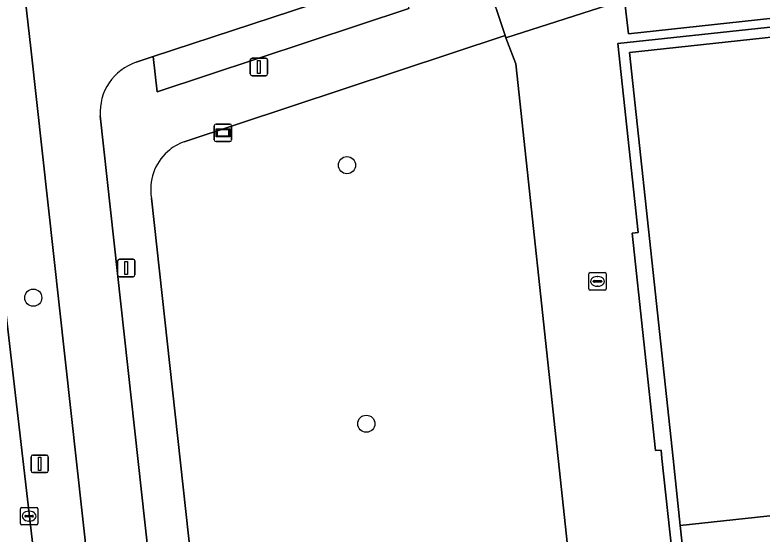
# Model space of a CAD drawing. Extents: x 161248 to 161848, y 384871 to 385383.
# Drawn here: x 161291.73 to 161334.46, y 384995.67 to 385025.36 of the extents above; entities that cross this region are included whole.
import ezdxf

# ---------------------------------------------------------------- set-up
doc = ezdxf.new("R2010")
doc.units = 0
for name, color, linetype in [('IMGEO_Berm_groen', 7, 'Continuous'), ('IMGEO_Boom', 7, 'Continuous'), ('IMGEO_Fietspad_gesloten', 7, 'Continuous'), ('IMGEO_Groenvoorziening', 7, 'Continuous'), ('IMGEO_Kolk', 7, 'Continuous'), ('IMGEO_Lichtmast', 7, 'Continuous'), ('IMGEO_OVBaan_gesloten', 7, 'Continuous'), ('IMGEO_Pand', 7, 'Continuous'), ('IMGEO_Rijbaan_lokaal_open', 7, 'Continuous'), ('IMGEO_Verklikker', 7, 'Continuous'), ('IMGEO_Voetpad_open', 7, 'Continuous')]:
    doc.layers.add(name, color=color, linetype=linetype)

msp = doc.modelspace()

# ---------------------------------------------------------------- linework, layer by layer
at = {"layer": 'IMGEO_Berm_groen'}
for points in [[(161256.654, 385321.916), (161257.172, 385317.445), (161257.661, 385313.23), (161259.702, 385295.859), (161261.967, 385276.513), (161264.604, 385254.141), (161265.807, 385244.078), (161266.037, 385241.979), (161266.267, 385239.966), (161268.56, 385218.577), (161268.655, 385216.841), (161268.939, 385214.138), (161270.794, 385196.453), (161276.441, 385144.086), (161283.784, 385075.774), (161285.879, 385056.617), (161288.02, 385037.301), (161290.772, 385012.005), (161294.901, 384976.402), (161297.066, 384956.529), (161299.154, 384937.372), (161301.048, 384920.049), (161301.427, 384916.232), (161301.431, 384916.18)], [(161304.405, 384916.554), (161304.284, 384917.771), (161304.157, 384919.005), (161298.845, 384967.161), (161292.634, 385023.456), (161286.649, 385075.675), (161279.435, 385144.415)]]:
    msp.add_lwpolyline(points, dxfattribs=at)
at = {"layer": 'IMGEO_Boom'}
for centre in [(161310.719, 385016.771), (161292.775, 385009.191), (161311.824, 385001.98)]:
    msp.add_circle(centre, 0.489, dxfattribs=at)
at = {"layer": 'IMGEO_Fietspad_gesloten'}
for points in [[(161255.931, 385327.627), (161256.339, 385324.574), (161264.625, 385325.002), (161264.745, 385322.761), (161265.427, 385312.935), (161265.987, 385305.638), (161266.061, 385304.636), (161266.954, 385291.9), (161268.918, 385265.585), (161269.728, 385255.799), (161270.412, 385243.981), (161271.091, 385227.08), (161272.519, 385207.639), (161273.278, 385201.438), (161279.435, 385144.415), (161286.649, 385075.675), (161292.634, 385023.456), (161298.845, 384967.161), (161304.157, 384919.005), (161304.284, 384917.771), (161304.405, 384916.554)], [(161298.664, 385022.656), (161299.64, 385022.987), (161313.246, 385027.475)], [(161307.877, 384916.52), (161307.68, 384918.693), (161302.317, 384967.561), (161296.601, 385019.596)]]:
    msp.add_lwpolyline(points, dxfattribs=at)
msp.add_arc((161299.625, 385019.783), 3.03, 108.4953, 183.5303, dxfattribs=at)
at = {"layer": 'IMGEO_Groenvoorziening'}
for points in [[(161339.611, 385030.125), (161337.82, 385030.002), (161327.299, 385026.481), (161326.594, 385026.253), (161326.818, 385024.285), (161335.778, 385025.258), (161335.826, 385024.754), (161343.3, 385025.559), (161343.203, 385026.481)], [(161313.246, 385027.475), (161299.64, 385022.987), (161299.857, 385020.957), (161314.26, 385025.739)], [(161322.803, 385000), (161320.382, 385022.568), (161319.802, 385024.058), (161319.76, 385024.192), (161301.415, 385018.109)], [(161299.534, 385014.89), (161304.674, 384968.077), (161307.552, 384941.643), (161310.226, 384917.077)], [(161336.989, 384921.31), (161339.374, 384924.535), (161341.413, 384923.282), (161352.732, 384938.592), (161353.067, 384939.032), (161349.538, 384938.768), (161349.844, 384936.245), (161348.022, 384934.003), (161333.73, 384932.332), (161329.539, 384937.213), (161322.803, 385000)]]:
    msp.add_lwpolyline(points, dxfattribs=at)
for centre, radius, start, end in [((161302.369, 385015.399), 2.873, 109.3968, 131.8817), ((161302.365, 385015.393), 2.875, 131.73, 190.0682)]:
    msp.add_arc(centre, radius, start, end, dxfattribs=at)
at = {"layer": 'IMGEO_Kolk'}
for p, q in [((161324.551, 385009.696), (161324.551, 385010.548)), ((161324.626, 385010.622), (161325.478, 385010.622)), ((161325.039, 385010.402), (161325.064, 385010.402)), ((161325.552, 385010.548), (161325.552, 385009.696)), ((161324.81, 385010.116), (161324.81, 385010.128)), ((161325.248, 385010.079), (161324.85, 385010.079)), ((161324.853, 385010.165), (161325.251, 385010.165)), ((161325.294, 385010.128), (161325.294, 385010.116)), ((161325.478, 385009.622), (161324.626, 385009.622)), ((161325.062, 385009.842), (161325.037, 385009.842)), ((161292.036, 384996.269), (161292.036, 384997.121)), ((161292.111, 384997.195), (161292.963, 384997.195)), ((161293.037, 384997.121), (161293.037, 384996.269)), ((161292.295, 384996.689), (161292.295, 384996.701)), ((161292.733, 384996.652), (161292.335, 384996.652)), ((161292.338, 384996.738), (161292.736, 384996.738)), ((161292.524, 384996.975), (161292.549, 384996.975)), ((161292.779, 384996.701), (161292.779, 384996.689)), ((161292.963, 384996.195), (161292.111, 384996.195)), ((161292.547, 384996.415), (161292.522, 384996.415))]:
    msp.add_line(p, q, dxfattribs=at)
for points in [[(161324.551, 385009.696), (161324.551, 385010.548)], [(161324.626, 385010.622), (161325.478, 385010.622)], [(161325.552, 385010.548), (161325.552, 385009.696)], [(161325.478, 385009.622), (161324.626, 385009.622)], [(161292.036, 384996.269), (161292.036, 384997.121)], [(161292.111, 384997.195), (161292.963, 384997.195)], [(161293.037, 384997.121), (161293.037, 384996.269)], [(161292.963, 384996.195), (161292.111, 384996.195)]]:
    msp.add_lwpolyline(points, dxfattribs=at)
for centre, radius, start, end in [((161324.628, 385010.546), 0.0765, 91.552, 178.448), ((161324.628, 385010.546), 0.0765, 91.552, 178.448), ((161325.476, 385010.546), 0.0765, 1.552, 88.448), ((161325.476, 385010.546), 0.0765, 1.552, 88.448), ((161324.85, 385010.125), 0.0403, 85.8775, 175.7526), ((161324.847, 385010.115), 0.0366, 178.938, 274.7102), ((161325.251, 385010.122), 0.043, 264.8664, 352.4533), ((161325.255, 385010.127), 0.0386, 1.7309, 96.639), ((161324.628, 385009.698), 0.0765, 181.552, 268.448), ((161324.628, 385009.698), 0.0765, 181.552, 268.448), ((161325.476, 385009.698), 0.0765, 271.552, 358.448), ((161325.476, 385009.698), 0.0765, 271.552, 358.448), ((161292.113, 384997.119), 0.0765, 91.552, 178.448), ((161292.113, 384997.119), 0.0765, 91.552, 178.448), ((161292.961, 384997.119), 0.0765, 1.552, 88.448), ((161292.961, 384997.119), 0.0765, 1.552, 88.448), ((161292.335, 384996.698), 0.0403, 85.8775, 175.7526), ((161292.332, 384996.688), 0.0366, 178.938, 274.7102), ((161292.736, 384996.695), 0.043, 264.8664, 352.4533), ((161292.74, 384996.7), 0.0386, 1.7309, 96.639), ((161292.113, 384996.271), 0.0765, 181.552, 268.448), ((161292.113, 384996.271), 0.0765, 181.552, 268.448), ((161292.961, 384996.271), 0.0765, 271.552, 358.448), ((161292.961, 384996.271), 0.0765, 271.552, 358.448)]:
    msp.add_arc(centre, radius, start, end, dxfattribs=at)
for centre, major_axis, ratio, start_param, end_param in [((161325.038, 385010.122), (-0.387, 0.002), 0.722429, 4.712389, 7.853982), ((161325.063, 385010.122), (-0.39, 0.002), 0.717154, 1.570796, 4.712389), ((161292.523, 384996.695), (-0.387, 0.002), 0.722429, 4.712389, 7.853982), ((161292.548, 384996.695), (-0.39, 0.002), 0.717154, 1.570796, 4.712389)]:
    msp.add_ellipse(centre, major_axis=major_axis, ratio=ratio, start_param=start_param, end_param=end_param, dxfattribs=at)
at = {"layer": 'IMGEO_Lichtmast'}
for p, q in [((161305.186, 385021.99), (161305.186, 385022.79)), ((161305.186, 385022.79), (161305.186, 385021.99)), ((161305.286, 385022.89), (161306.076, 385022.89)), ((161306.076, 385022.89), (161305.286, 385022.89)), ((161306.176, 385022.79), (161306.176, 385021.99)), ((161306.176, 385021.99), (161306.176, 385022.79)), ((161306.076, 385021.89), (161305.286, 385021.89)), ((161305.286, 385021.89), (161306.076, 385021.89)), ((161297.601, 385010.492), (161297.601, 385011.292)), ((161297.601, 385011.292), (161297.601, 385010.492)), ((161297.701, 385011.392), (161298.491, 385011.392)), ((161298.491, 385011.392), (161297.701, 385011.392)), ((161298.591, 385011.292), (161298.591, 385010.492)), ((161298.591, 385010.492), (161298.591, 385011.292)), ((161298.491, 385010.392), (161297.701, 385010.392)), ((161297.701, 385010.392), (161298.491, 385010.392)), ((161292.645, 384999.284), (161292.645, 385000.084)), ((161292.645, 385000.084), (161292.645, 384999.284)), ((161292.745, 385000.184), (161293.535, 385000.184)), ((161293.535, 385000.184), (161292.745, 385000.184)), ((161293.635, 385000.084), (161293.635, 384999.284)), ((161293.635, 384999.284), (161293.635, 385000.084)), ((161293.535, 384999.184), (161292.745, 384999.184)), ((161292.745, 384999.184), (161293.535, 384999.184))]:
    msp.add_line(p, q, dxfattribs=at)
for points in [[(161305.606, 385022.765), (161305.756, 385022.765), (161305.756, 385022.015), (161305.606, 385022.015), (161305.606, 385022.765)], [(161298.021, 385011.267), (161298.171, 385011.267), (161298.171, 385010.517), (161298.021, 385010.517), (161298.021, 385011.267)], [(161293.065, 385000.059), (161293.215, 385000.059), (161293.215, 384999.309), (161293.065, 384999.309), (161293.065, 385000.059)]]:
    msp.add_lwpolyline(points, dxfattribs=at)
for centre, start, end in [((161305.286, 385022.79), 90, 180), ((161305.286, 385022.79), 90, 180), ((161306.076, 385022.79), 0, 90), ((161306.076, 385022.79), 360, 90), ((161305.286, 385021.99), 180, 270), ((161305.286, 385021.99), 180, 270), ((161306.076, 385021.99), 270, 0), ((161306.076, 385021.99), 270, 0), ((161297.701, 385011.292), 90, 180), ((161297.701, 385011.292), 90, 180), ((161298.491, 385011.292), 0, 90), ((161298.491, 385011.292), 360, 90), ((161297.701, 385010.492), 180, 270), ((161297.701, 385010.492), 180, 270), ((161298.491, 385010.492), 270, 0), ((161298.491, 385010.492), 270, 0), ((161292.745, 385000.084), 90, 180), ((161292.745, 385000.084), 90, 180), ((161293.535, 385000.084), 0, 90), ((161293.535, 385000.084), 360, 90), ((161292.745, 384999.284), 180, 270), ((161292.745, 384999.284), 180, 270), ((161293.535, 384999.284), 270, 0), ((161293.535, 384999.284), 270, 0)]:
    msp.add_arc(centre, 0.1, start, end, dxfattribs=at)
at = {"layer": 'IMGEO_OVBaan_gesloten'}
msp.add_lwpolyline([(161283.784, 385075.774), (161276.441, 385144.086), (161272.888, 385143.697), (161278.495, 385092.054), (161281.959, 385061.27), (161289.927, 384984.269), (161294.575, 384946.289), (161294.791, 384944.716), (161297.553, 384919.307), (161301.048, 384920.049), (161299.154, 384937.372), (161297.066, 384956.529), (161294.901, 384976.402), (161290.772, 385012.005), (161288.02, 385037.301), (161285.879, 385056.617)], close=True, dxfattribs=at)
at = {"layer": 'IMGEO_Pand'}
for points in [[(161345.156, 384998.117), (161343.922, 384997.985), (161343.705, 385000), (161343.407, 385002.773), (161343.994, 385002.836), (161343.632, 385006.194), (161343.119, 385006.139), (161342.326, 385013.505), (161344.547, 385013.744), (161344.487, 385014.308), (161342.278, 385014.07), (161341.754, 385018.946), (161342.964, 385019.076), (161342.901, 385019.664), (161341.712, 385019.536), (161341.199, 385024.305), (161343.408, 385024.542), (161343.36, 385024.989), (161335.88, 385024.185), (161326.879, 385023.217), (161329.376, 385000), (161329.788, 384996.166), (161345.188, 384997.822)], [(161345.639, 384981.819), (161344.847, 384989.184), (161345.626, 384989.268), (161345.261, 384992.657), (161344.504, 384992.575), (161343.986, 384997.395), (161345.22, 384997.527), (161345.188, 384997.822), (161329.788, 384996.166), (161332.09, 384974.761), (161347.464, 384976.414), (161347.432, 384976.709), (161346.267, 384976.583), (161345.763, 384981.275), (161347.976, 384981.513), (161347.916, 384982.064)]]:
    msp.add_lwpolyline(points, close=True, dxfattribs=at)
at = {"layer": 'IMGEO_Rijbaan_lokaal_open'}
for points in [[(161326.219, 385023.721), (161335.826, 385024.754), (161335.778, 385025.258), (161326.818, 385024.285), (161326.594, 385026.253), (161319.802, 385024.058), (161320.382, 385022.568), (161322.803, 385000), (161329.539, 384937.213), (161333.73, 384932.332), (161348.022, 384934.003), (161349.844, 384936.245), (161349.538, 384938.768), (161353.067, 384939.032)], [(161354.608, 384941.218), (161352.588, 384941.054), (161352.645, 384940.528), (161335.385, 384938.672), (161333.36, 384957.504), (161332.965, 384957.461), (161331.628, 384969.898), (161332.002, 384969.938), (161331.017, 384979.097), (161330.667, 384979.059), (161329.341, 384991.388), (161329.661, 384991.422), (161328.734, 385000), (161328.683, 385000.47), (161328.371, 385000.44), (161327.034, 385012.879), (161327.381, 385012.916), (161326.219, 385023.721)]]:
    msp.add_lwpolyline(points, dxfattribs=at)
at = {"layer": 'IMGEO_Verklikker'}
for p, q in [((161303.129, 385018.217), (161303.129, 385019.017)), ((161303.129, 385019.017), (161303.129, 385018.217)), ((161303.229, 385019.117), (161304.019, 385019.117)), ((161304.019, 385019.117), (161303.229, 385019.117)), ((161304.119, 385019.017), (161304.119, 385018.217)), ((161304.119, 385018.217), (161304.119, 385019.017)), ((161304.019, 385018.117), (161303.229, 385018.117)), ((161303.229, 385018.117), (161304.019, 385018.117))]:
    msp.add_line(p, q, dxfattribs=at)
for points in [[(161303.23, 385018.849), (161304.018, 385018.849), (161304.018, 385018.385), (161303.23, 385018.385), (161303.23, 385018.849)], [(161303.295, 385018.784), (161303.295, 385018.45), (161303.953, 385018.45), (161303.953, 385018.784), (161303.295, 385018.784)]]:
    msp.add_lwpolyline(points, dxfattribs=at)
for centre, start, end in [((161303.229, 385019.017), 90, 180), ((161303.229, 385019.017), 90, 180), ((161304.019, 385019.017), 0, 90), ((161304.019, 385019.017), 360, 90), ((161303.229, 385018.217), 180, 270), ((161303.229, 385018.217), 180, 270), ((161304.019, 385018.217), 270, 0), ((161304.019, 385018.217), 270, 0)]:
    msp.add_arc(centre, 0.1, start, end, dxfattribs=at)
at = {"layer": 'IMGEO_Voetpad_open'}
for points in [[(161336.122, 385033.218), (161326.543, 385029.89), (161318.724, 385027.326), (161319.76, 385024.192), (161319.802, 385024.058), (161326.594, 385026.253), (161327.299, 385026.481), (161337.82, 385030.002), (161339.611, 385030.125)], [(161319.76, 385024.192), (161318.724, 385027.326), (161314.216, 385025.868), (161314.26, 385025.739), (161299.857, 385020.957), (161299.64, 385022.987), (161298.664, 385022.656)], [(161335.826, 385024.754), (161326.219, 385023.721), (161327.381, 385012.916), (161327.034, 385012.879), (161328.371, 385000.44), (161328.683, 385000.47), (161328.734, 385000), (161329.661, 384991.422), (161329.341, 384991.388), (161330.667, 384979.059), (161331.017, 384979.097), (161332.002, 384969.938), (161331.628, 384969.898), (161332.965, 384957.461), (161333.36, 384957.504), (161335.385, 384938.672)], [(161301.415, 385018.109), (161319.76, 385024.192)], [(161335.907, 384939.267), (161332.09, 384974.761), (161329.788, 384996.166), (161329.376, 385000), (161326.879, 385023.217), (161335.88, 385024.185)], [(161296.601, 385019.596), (161302.317, 384967.561), (161307.68, 384918.693), (161307.877, 384916.52)], [(161310.226, 384917.077), (161307.552, 384941.643), (161304.674, 384968.077), (161299.534, 385014.89)]]:
    msp.add_lwpolyline(points, dxfattribs=at)
for centre, radius, start, end in [((161299.625, 385019.783), 3.03, 108.4953, 183.5303), ((161302.369, 385015.399), 2.873, 109.3968, 131.8817), ((161302.365, 385015.393), 2.875, 131.73, 190.0682)]:
    msp.add_arc(centre, radius, start, end, dxfattribs=at)

doc.saveas('drawing.dxf')
